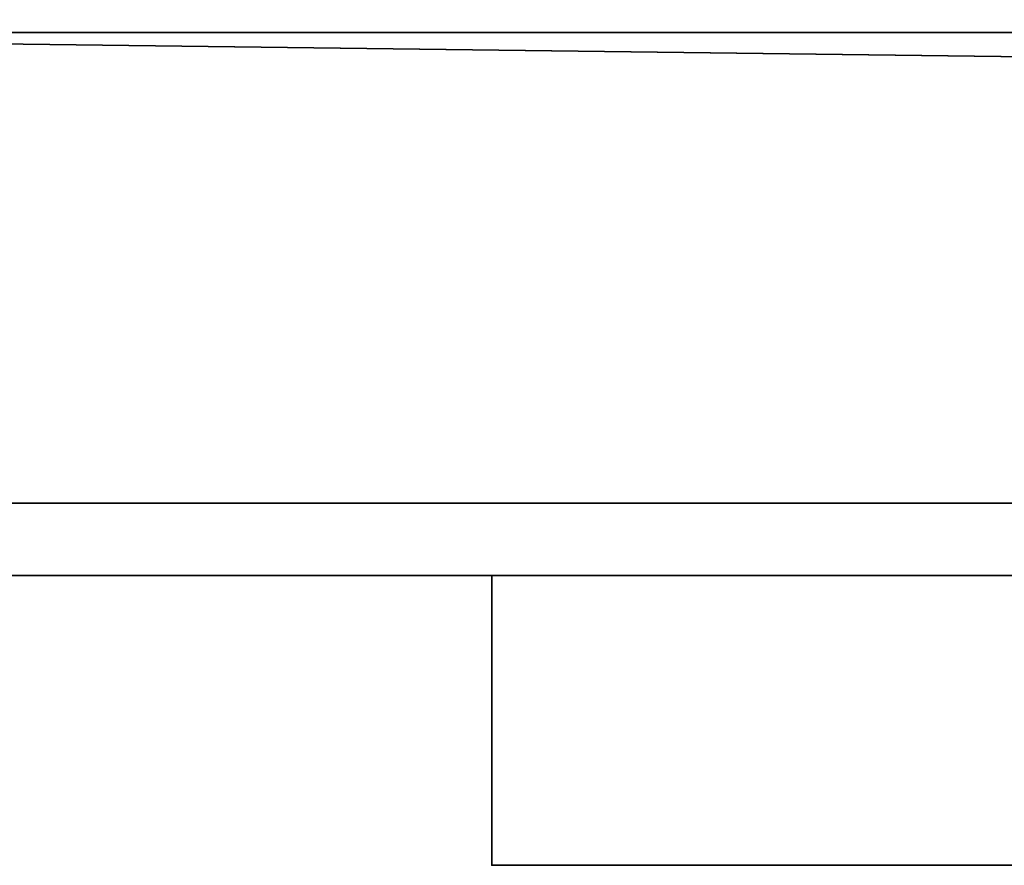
# Model space of a CAD drawing. Header units: millimetres. Extents: x -603 to 3703, y -115 to 249.
# Tile 733 of 1056: x 2517 to 2544, y -57 to -34. Entities that reach past the tile are written whole.
import ezdxf

# ---------------------------------------------------------------- set-up
doc = ezdxf.new("R2010")
doc.units = ezdxf.units.MM
doc.layers.add('151', color=7, linetype='Continuous', true_color=0xffffff)

# ---------------------------------------------------------------- blocks, each defined once
blk = doc.blocks.new('UG_SURFACE_168')
at = {"layer": '151', "color": 43, "linetype": 'Continuous', "lineweight": 35}
for points in [[(2491, -34, 2017), (3509, -34, 2017), (3509, 0, 2017), (2491, 0, 2017)], [(2491, -34), (2491, -29), (3509, -29), (3509, -34)], [(3522, -49, 2030), (3522, -34, 2030), (2478, -34, 2030), (2478, -49, 2030)], [(2478, -34, 2030), (3522, -34, 2030), (3509, -34, 2017), (2491, -34, 2017)], [(3522, -47), (2478, -47), (2478, -34), (2491, -34)], [(3522, -47), (2491, -34), (3509, -34)], [(2478, -47), (3522, -47), (3522, -49, 2), (2478, -49, 2)], [(2478, -49, 2030), (2530, -49, 1186.5), (2556, -49, 1190)], [(2556, -49, 1190), (2582, -49, 1186.5), (3522, -49, 2030), (2478, -49, 2030)], [(2478, -49, 2), (2556, -49, 948), (2530, -49, 951.5)], [(2530, -49, 951.5), (2530, -49, 1186.5), (2478, -49, 2030), (2478, -49, 2)], [(2582, -49, 951.5), (2556, -49, 948), (2478, -49, 2), (3522, -49, 2)], [(2530, -49, 951.5), (2530, -57, 951.5), (2530, -57, 1186.5), (2530, -49, 1186.5)], [(2530, -49, 1186.5), (2530, -57, 1186.5), (2556, -57, 1190), (2556, -49, 1190)], [(2556, -49, 948), (2556, -57, 948), (2530, -57, 951.5), (2530, -49, 951.5)]]:
    blk.add_3dface(points, dxfattribs=at)

msp = doc.modelspace()

# ---------------------------------------------------------------- linework, layer by layer
at = {"layer": '151', "color": 252, "linetype": 'Continuous', "lineweight": -3, "true_color": 0x939598}
for p, q in [((2478, -34, 2030), (3522, -34, 2030)), ((2491, -34, 2017), (3509, -34, 2017)), ((2478, -47), (3522, -47)), ((3522, -49, 2), (2478, -49, 2)), ((3522, -49, 2030), (2478, -49, 2030)), ((2530, -49, 951.5), (2530, -57, 951.5)), ((2530, -49, 1186.5), (2530, -57, 1186.5)), ((2530, -49, 951.5), (2530, -49, 1186.5)), ((2530, -57, 1186.5), (2530, -57, 951.5))]:
    msp.add_line(p, q, dxfattribs=at)
at = {"layer": '151', "color": 252, "linetype": 'Continuous', "lineweight": -3, "true_color": 0x939598, "extrusion": (0, 1, 0)}
msp.add_circle((-2556, 1104, -57), 15, dxfattribs=at)
for centre, start, end in [((-2556, 1091.679, -49), 74.66639, 105.33361), ((-2556, 1046.321, -49), 254.66639, 285.33361)]:
    msp.add_arc(centre, 98.321, start, end, dxfattribs=at)
at = {"layer": '151', "color": 252, "linetype": 'Continuous', "lineweight": -3, "true_color": 0x939598, "extrusion": (0, -1, 0)}
for centre, start, end in [((2556, 1091.679, 57), 74.66639, 105.33361), ((2556, 1046.321, 57), 254.66639, 285.33361)]:
    msp.add_arc(centre, 98.321, start, end, dxfattribs=at)

# ---------------------------------------------------------------- block references
at = {"layer": '151', "color": 252, "linetype": 'Continuous', "lineweight": -3, "true_color": 0x939598}
msp.add_blockref('UG_SURFACE_168', (0, 0), dxfattribs=at)

doc.saveas('drawing.dxf')
